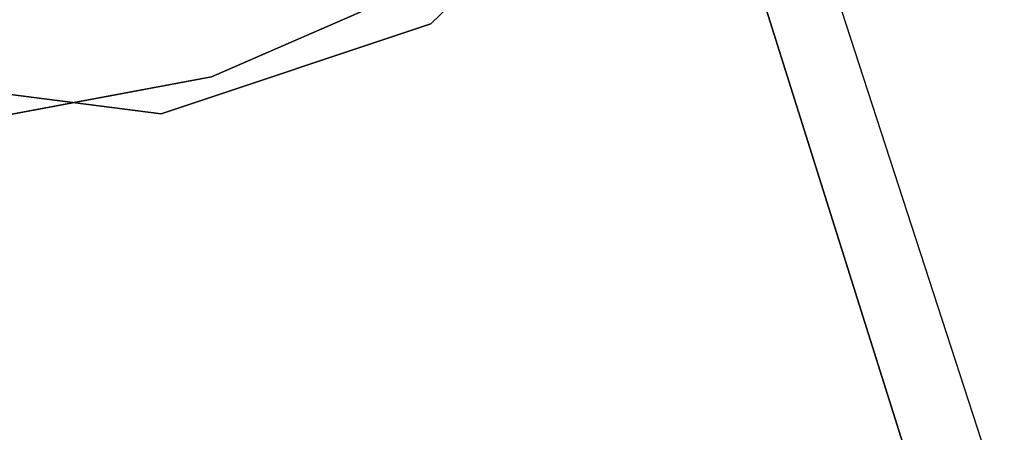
# Model space of a CAD drawing. Extents: x 0.3 to 7.1, y -3.38 to 3.38.
# Tile 499 of 604: x 5.0574 to 5.227, y 0.4358 to 0.5069. Entities that reach past the tile are written whole.
import ezdxf

# ---------------------------------------------------------------- set-up
doc = ezdxf.new("R2010")
doc.units = 0
doc.header["$LTSCALE"] = 2.54
doc.layers.get('0').update_dxf_attribs({"linetype": 'CONTINUOUS'})

# ---------------------------------------------------------------- blocks, each defined once
blk = doc.blocks.new('SINGLES_AVVSTL_STL')
at = {"color": 0}
for p, q in [((5.22696, 0.42244, 5.1494), (5.18293, 0.55794, 5.1494)), ((5.22696, 0.42244, 5.1494), (5.18293, 0.55794, 5.1494)), ((5.16329, 0.54032, 61.72336), (5.12817, 0.50622, 61.72336)), ((5.12817, 0.50622, 61.52336), (5.16329, 0.54032, 61.52336)), ((5.12817, 0.50622, 61.52336), (5.16329, 0.54032, 61.52336)), ((5.16329, 0.54032, 61.72336), (5.12817, 0.50622, 61.72336)), ((5.17763, 0.53506, 54.83894), (5.09037, 0.49712, 54.83894)), ((5.09037, 0.49712, 54.63894), (5.17763, 0.53506, 54.63894)), ((5.17763, 0.53506, 54.83894), (5.09037, 0.49712, 54.83894)), ((5.09037, 0.49712, 54.63894), (5.17763, 0.53506, 54.63894)), ((5.17763, 0.53506, 20.47364), (5.09037, 0.49712, 20.47364)), ((5.09037, 0.49712, 20.27364), (5.17763, 0.53506, 20.27364)), ((5.17763, 0.53506, 20.47364), (5.09037, 0.49712, 20.47364)), ((5.09037, 0.49712, 20.27364), (5.17763, 0.53506, 20.27364)), ((5.21663, 0.41137, 54.63894), (5.17763, 0.53506, 54.63894)), ((5.17763, 0.53506, 54.83894), (5.21663, 0.41137, 54.83894)), ((5.17763, 0.53506, 54.83894), (5.21663, 0.41137, 54.83894)), ((5.21663, 0.41137, 54.63894), (5.17763, 0.53506, 54.63894)), ((5.21663, 0.41136, 20.27364), (5.17763, 0.53506, 20.27364)), ((5.17763, 0.53506, 20.47364), (5.21663, 0.41136, 20.47364)), ((5.17763, 0.53506, 20.47364), (5.21663, 0.41136, 20.47364)), ((5.21663, 0.41136, 20.27364), (5.17763, 0.53506, 20.27364)), ((5.12817, 0.50622, 61.72336), (5.08173, 0.49073, 61.72336)), ((5.08173, 0.49073, 61.52336), (5.12817, 0.50622, 61.52336)), ((5.08173, 0.49073, 61.52336), (5.12817, 0.50622, 61.52336)), ((5.12817, 0.50622, 61.72336), (5.08173, 0.49073, 61.72336)), ((5.12817, 0.50622, 61.52336), (5.12817, 0.50622, 61.72336)), ((5.12817, 0.50622, 61.52336), (5.12817, 0.50622, 61.72336)), ((5.09037, 0.49712, 54.83894), (5.04663, 0.4889, 54.83894)), ((5.04663, 0.4889, 54.63894), (5.09037, 0.49712, 54.63894)), ((5.04663, 0.4889, 54.63894), (5.09037, 0.49712, 54.63894)), ((5.09037, 0.49712, 54.83894), (5.04663, 0.4889, 54.83894)), ((5.09037, 0.49712, 20.47364), (5.04663, 0.4889, 20.47364)), ((5.04663, 0.4889, 20.27364), (5.09037, 0.49712, 20.27364)), ((5.04663, 0.4889, 20.27364), (5.09037, 0.49712, 20.27364)), ((5.09037, 0.49712, 20.47364), (5.04663, 0.4889, 20.47364)), ((5.09037, 0.49712, 54.63894), (5.09037, 0.49712, 54.83894)), ((5.09037, 0.49712, 54.63894), (5.09037, 0.49712, 54.83894)), ((5.09037, 0.49712, 20.27364), (5.09037, 0.49712, 20.47364)), ((5.09037, 0.49712, 20.27364), (5.09037, 0.49712, 20.47364)), ((5.08173, 0.49073, 61.72336), (5.03317, 0.49693, 61.72336)), ((5.03317, 0.49693, 61.52336), (5.08173, 0.49073, 61.52336)), ((5.03317, 0.49693, 61.52336), (5.08173, 0.49073, 61.52336)), ((5.08173, 0.49073, 61.72336), (5.03317, 0.49693, 61.72336)), ((5.08173, 0.49073, 61.52336), (5.08173, 0.49073, 61.72336)), ((5.08173, 0.49073, 61.52336), (5.08173, 0.49073, 61.72336))]:
    blk.add_line(p, q, dxfattribs=at)

msp = doc.modelspace()

# ---------------------------------------------------------------- block references
at = {"color": 0}
msp.add_blockref('SINGLES_AVVSTL_STL', (0, 0), dxfattribs=at)

doc.saveas('drawing.dxf')
